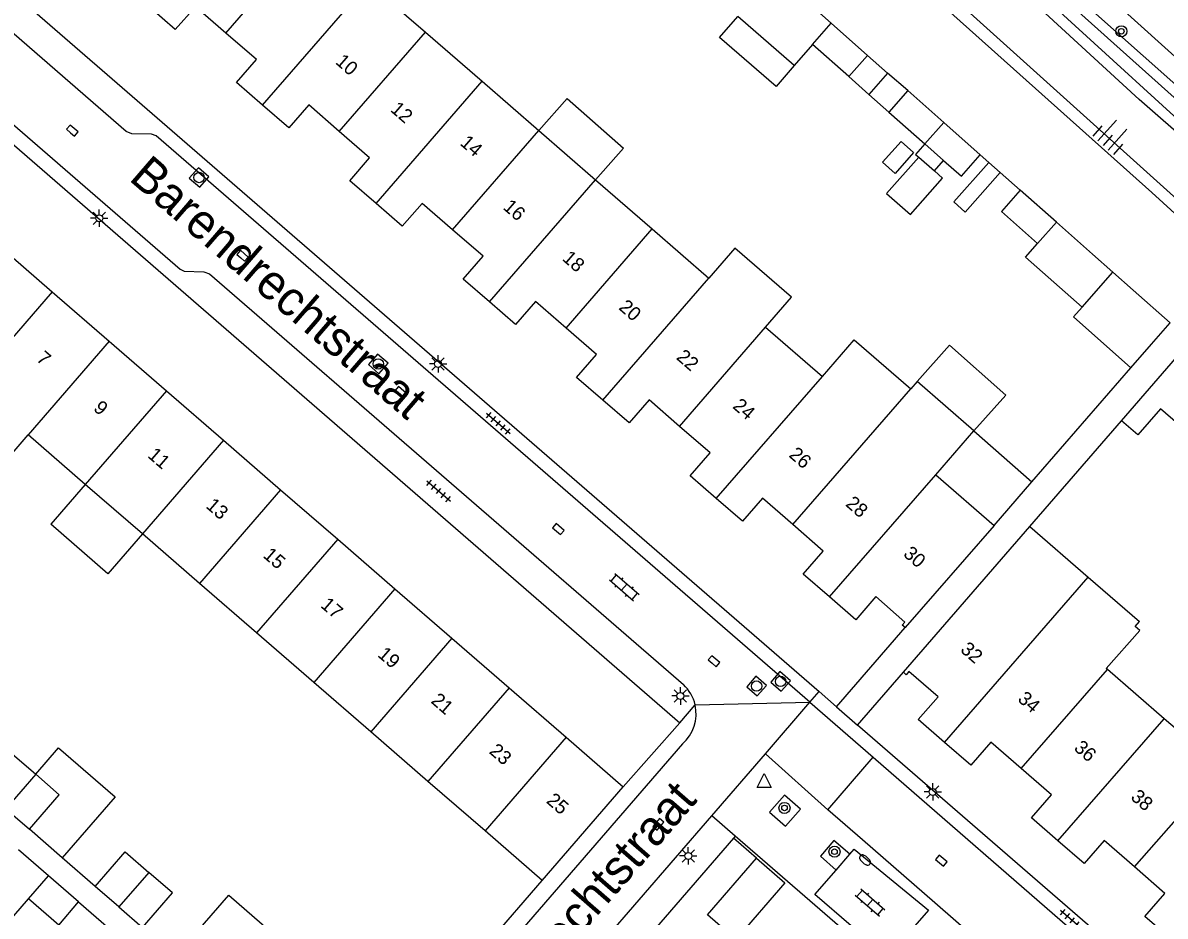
# Model space of a CAD drawing. Extents: x 128000 to 131008, y 398996 to 402500.
# Drawn here: x 129030.4 to 129112.6, y 399644.1 to 399708.4 of the extents above; entities that cross this region are included whole.
import ezdxf

# ---------------------------------------------------------------- set-up
doc = ezdxf.new("R2010")
doc.units = 0
for name, color, linetype in [('gg-afsc-erfafscheiding', 7, 'Continuous'), ('gg-anno-huisnummerreeks BGT', 7, 'Continuous'), ('gg-anno-openbare ruimte label', 7, 'Continuous'), ('gg-bbg-bijgebouw', 7, 'Continuous'), ('gg-bbg-gedigitaliseerde bebouwing', 7, 'Continuous'), ('gg-bbg-gedigitaliseerde bijgebouw', 7, 'Continuous'), ('gg-bbg-hoofdgebouw', 7, 'Continuous'), ('gg-bbg-luifel en loopbrug', 7, 'Continuous'), ('gg-bbg-tussenscheiding', 7, 'Continuous'), ('gg-knt-verharding', 7, 'Continuous'), ('gg-kntw-bovenkant insteek waterloop', 7, 'Continuous'), ('gg-kntw-waterlijn', 7, 'Continuous'), ('gt-grn-groengrens', 7, 'Continuous'), ('gt-grn-weggrens', 7, 'Continuous'), ('gt-symb-boom', 7, 'Continuous'), ('gt-symb-brandkraan', 7, 'Continuous'), ('gt-symb-klinker verharding', 7, 'Continuous'), ('gt-symb-kolk', 7, 'Continuous'), ('gt-symb-lichtmast', 7, 'Continuous'), ('gt-symb-rioolschacht', 7, 'Continuous'), ('gt-symb-talud symbool', 7, 'Continuous'), ('gt-symb-tegel verharding', 7, 'Continuous'), ('gt-symb-waterafsluiter', 7, 'Continuous')]:
    doc.layers.add(name, color=color, linetype=linetype)

# ---------------------------------------------------------------- blocks, each defined once
blk = doc.blocks.new('gt0-TALUD_1')
at = {"layer": 'gt-symb-talud symbool'}
for p, q in [((-1, -1), (-1, 0)), ((-0.5, -2), (-0.5, 0)), ((0.5, -2), (0.5, 0)), ((1, -1), (1, 0)), ((0, -1), (0, 0))]:
    blk.add_line(p, q, dxfattribs=at)
blk = doc.blocks.new('gt0-BOOM')
at = {"layer": 'gt-symb-boom'}
for radius in [0.4, 0.2]:
    blk.add_circle((0, 0), radius, dxfattribs=at)
blk = doc.blocks.new('gt0-TEG1')
at = {"layer": 'gt-symb-tegel verharding'}
for p, q in [((-1.125, 0), (1.125, 0)), ((-0.9, -0.25), (-0.9, 0.25)), ((-0.45, -0.25), (-0.45, 0.25)), ((0, -0.25), (0, 0.25)), ((0.45, -0.25), (0.45, 0.25)), ((0.9, -0.25), (0.9, 0.25))]:
    blk.add_line(p, q, dxfattribs=at)
blk = doc.blocks.new('gt0-KOLK')
at = {"layer": 'gt-symb-kolk'}
blk.add_lwpolyline([(0, 0), (0.375, 0), (0.375, 0.4), (-0.375, 0.4), (-0.375, 0), (0, 0)], dxfattribs=at)
blk = doc.blocks.new('gt0-BR')
at = {"layer": 'gt-symb-brandkraan'}
for centre, radius, start, end in [((-0.244, 0), 0.206, 107.56694, 252.43307), ((0.599, -2.664), 3, 106.89205, 107.56694), ((0, -0.691), 0.938, 73.10799, 106.89205), ((-0.599, -2.664), 3, 72.43309, 73.10799), ((0.244, 0), 0.206, 287.56695, 72.43309), ((0.599, 2.664), 3, 252.43307, 253.10797), ((0, 0.691), 0.938, 253.10797, 286.89206), ((-0.599, 2.664), 3, 286.89206, 287.56695)]:
    blk.add_arc(centre, radius, start, end, dxfattribs=at)
blk = doc.blocks.new('gt0-KL1')
at = {"layer": 'gt-symb-klinker verharding'}
for p, q in [((-1.15, 0.3), (1.15, 0.3)), ((-1, -0.3), (-1, 0.3)), ((-0.5, 0.3), (-0.5, 0.45)), ((0, -0.3), (0, 0.3)), ((0.5, 0.3), (0.5, 0.45)), ((1, -0.3), (1, 0.3)), ((-1.15, -0.3), (1.15, -0.3)), ((-0.5, -0.45), (-0.5, -0.3)), ((0.5, -0.45), (0.5, -0.3))]:
    blk.add_line(p, q, dxfattribs=at)
blk = doc.blocks.new('gt0-LMAST')
at = {"layer": 'gt-symb-lichtmast'}
for p, q in [((-0.182, 0.173), (-0.447, 0.438)), ((-0.005, 0.246), (-0.005, 0.621)), ((0.172, 0.173), (0.437, 0.438)), ((-0.255, -0.004), (-0.63, -0.004)), ((-0.182, -0.181), (-0.447, -0.446)), ((-0.005, -0.254), (-0.005, -0.629)), ((0.437, -0.446), (0.172, -0.181)), ((0.245, -0.004), (0.62, -0.004))]:
    blk.add_line(p, q, dxfattribs=at)
blk.add_circle((-0.005, -0.004), 0.25, dxfattribs=at)
blk = doc.blocks.new('gt0-WAFSL')
at = {"layer": 'gt-symb-waterafsluiter'}
for p, q in [((-0.5, -0.333), (0, 0.667)), ((0, 0.667), (0.5, -0.333)), ((0.5, -0.333), (-0.5, -0.333))]:
    blk.add_line(p, q, dxfattribs=at)
blk = doc.blocks.new('gt0-RS')
at = {"layer": 'gt-symb-rioolschacht'}
blk.add_lwpolyline([(-0.5, -0.5), (0.5, -0.5), (0.5, 0.5), (-0.5, 0.5)], close=True, dxfattribs=at)
blk.add_circle((0, 0), 0.375, dxfattribs=at)

msp = doc.modelspace()

# ---------------------------------------------------------------- linework, layer by layer
at = {"layer": 'gg-afsc-erfafscheiding'}
for p, q in [((129099.861, 399698.359), (129099.25, 399698.9)), ((129102.12, 399696.36), (129100.685, 399697.63)), ((129102.961, 399675.371), (129110.087, 399683.571)), ((129102.813, 399672.167), (129109.405, 399679.769)), ((129035.57, 399646.27), (129033.205, 399648.325)), ((129055.89, 399633.03), (129067.74, 399646.7))]:
    msp.add_line(p, q, dxfattribs=at)
at = {"layer": 'gg-bbg-bijgebouw'}
for p, q in [((129088.53, 399708.372), (129086.07, 399710.55)), ((129091.14, 399706.06), (129088.53, 399708.372)), ((129089.79, 399704.53), (129091.14, 399706.06)), ((129094.031, 399703.52), (129092.67, 399701.98)), ((129096.625, 399701.224), (129094.031, 399703.52)), ((129092.67, 399701.98), (129095.264, 399699.684)), ((129099.25, 399698.9), (129096.625, 399701.224)), ((129097.89, 399697.36), (129099.25, 399698.9)), ((129104.727, 399694.053), (129102.12, 399696.36)), ((129107.33, 399691.75), (129104.727, 399694.053)), ((129108.795, 399690.455), (129107.33, 399691.75)), ((129110.26, 399689.16), (129108.795, 399690.455)), ((129112.91, 399686.81), (129110.26, 399689.16)), ((129111.56, 399685.28), (129112.91, 399686.81)), ((129110.087, 399683.571), (129111.56, 399685.28))]:
    msp.add_line(p, q, dxfattribs=at)
msp.add_lwpolyline([(129102.12, 399696.36), (129100.77, 399694.82), (129103.37, 399692.52)], dxfattribs=at)
at = {"layer": 'gg-bbg-gedigitaliseerde bebouwing'}
for p, q in [((129056.614, 399710.09), (129059.333, 399707.731)), ((129059.333, 399707.731), (129063.413, 399704.192)), ((129063.413, 399704.192), (129067.49, 399700.655)), ((129067.49, 399700.655), (129071.572, 399697.113)), ((129071.572, 399697.113), (129075.652, 399693.574)), ((129075.652, 399693.574), (129079.731, 399690.036)), ((129083.81, 399686.497), (129087.892, 399682.957)), ((129094.716, 399682.584), (129094.264, 399682.063)), ((129098.797, 399679.046), (129094.716, 399682.584)), ((129096.051, 399675.879), (129098.797, 399679.046)), ((129096.051, 399675.879), (129100.242, 399672.243)), ((129100.242, 399672.243), (129093.84, 399664.89))]:
    msp.add_line(p, q, dxfattribs=at)
for points in [[(129083.81, 399686.497), (129085.68, 399688.654), (129081.6, 399692.192), (129079.731, 399690.036)], [(129087.892, 399682.957), (129090.186, 399685.601), (129094.264, 399682.063)], [(129026.646, 399682.317), (129024.026, 399679.294), (129028.135, 399675.733), (129030.755, 399678.756)], [(129108.319, 399661.94), (129110.72, 399664.683), (129110.395, 399664.968), (129110.706, 399665.323)]]:
    msp.add_lwpolyline(points, dxfattribs=at)
at = {"layer": 'gg-bbg-gedigitaliseerde bijgebouw'}
for p, q in [((129085.871, 399705.335), (129081.802, 399708.863)), ((129087.176, 399706.84), (129085.871, 399705.335)), ((129089.79, 399704.53), (129087.176, 399706.84)), ((129095.264, 399699.684), (129096.612, 399698.491)), ((129094.826, 399698.736), (129095.949, 399697.742)), ((129096.612, 399698.491), (129097.89, 399697.36)), ((129029.6, 399655.81), (129031.295, 399654.34)), ((129029.135, 399651.855), (129030.84, 399650.38)), ((129037.275, 399644.795), (129035.57, 399646.27)), ((129032.96, 399643.49), (129034.37, 399645.16)), ((129034.37, 399645.16), (129036.55, 399643.275)), ((129037.275, 399644.795), (129038.98, 399643.32))]:
    msp.add_line(p, q, dxfattribs=at)
for points in [[(129094.451, 399699.068), (129093.126, 399697.57), (129092.227, 399698.365), (129093.553, 399699.863), (129094.451, 399699.068)], [(129094.826, 399698.736), (129092.506, 399696.116), (129094.221, 399694.598), (129096.541, 399697.218), (129095.949, 399697.742)], [(129106.573, 399687.95), (129102.513, 399691.55), (129103.37, 399692.52)], [(129110.087, 399683.571), (129105.947, 399687.242), (129106.573, 399687.95)], [(129030.84, 399650.38), (129032.99, 399652.87), (129031.295, 399654.34)], [(129035.57, 399646.27), (129037.74, 399648.75), (129039.44, 399647.28)], [(129038.98, 399643.32), (129041.14, 399645.81), (129039.44, 399647.28)]]:
    msp.add_lwpolyline(points, dxfattribs=at)
at = {"layer": 'gg-bbg-hoofdgebouw'}
for p, q in [((129028.369, 399692.608), (129032.478, 399689.048)), ((129032.478, 399689.048), (129036.587, 399685.487)), ((129036.587, 399685.487), (129040.696, 399681.926)), ((129040.696, 399681.926), (129044.806, 399678.365)), ((129034.863, 399675.195), (129030.755, 399678.756)), ((129044.806, 399678.365), (129048.915, 399674.804)), ((129038.973, 399671.633), (129034.863, 399675.195)), ((129048.915, 399674.804), (129053.025, 399671.244)), ((129043.082, 399668.072), (129038.973, 399671.633)), ((129093.72, 399661.68), (129102.813, 399672.167)), ((129102.813, 399672.167), (129107.025, 399668.515)), ((129053.025, 399671.244), (129057.134, 399667.683)), ((129107.025, 399668.515), (129110.706, 399665.323)), ((129047.19, 399664.511), (129043.082, 399668.072)), ((129057.134, 399667.683), (129061.243, 399664.122)), ((129051.299, 399660.949), (129047.19, 399664.511)), ((129061.243, 399664.122), (129065.352, 399660.561)), ((129108.397, 399661.873), (129108.319, 399661.94)), ((129112.492, 399658.326), (129108.397, 399661.873)), ((129055.408, 399657.388), (129051.299, 399660.949)), ((129065.352, 399660.561), (129069.461, 399657)), ((129116.586, 399654.78), (129112.492, 399658.326)), ((129059.517, 399653.827), (129055.408, 399657.388)), ((129069.461, 399657), (129073.57, 399653.44)), ((129063.626, 399650.266), (129059.517, 399653.827)), ((129067.74, 399646.7), (129073.57, 399653.44)), ((129067.74, 399646.7), (129063.626, 399650.266)), ((129081.49, 399649.74), (129071.917, 399638.672)), ((129083.15, 399648.3), (129081.49, 399649.74))]:
    msp.add_line(p, q, dxfattribs=at)
for points in [[(129044.977, 399707.659), (129042.781, 399709.56), (129041.34, 399707.91), (129039.455, 399709.545)], [(129047.619, 399702.466), (129045.73, 399704.1), (129047.17, 399705.76), (129044.977, 399707.659)], [(129053.134, 399700.586), (129050.94, 399702.49), (129049.5, 399700.84), (129047.619, 399702.466)], [(129055.779, 399695.396), (129053.89, 399697.03), (129055.32, 399698.69), (129053.134, 399700.586)], [(129061.288, 399693.512), (129059.1, 399695.41), (129057.67, 399693.76), (129055.779, 399695.396)], [(129063.937, 399688.324), (129062.05, 399689.96), (129063.48, 399691.61), (129061.288, 399693.512)], [(129069.448, 399686.442), (129067.26, 399688.34), (129065.82, 399686.69), (129063.937, 399688.324)], [(129072.094, 399681.251), (129070.21, 399682.89), (129071.64, 399684.54), (129069.448, 399686.442)], [(129077.615, 399679.365), (129075.42, 399681.27), (129073.98, 399679.61), (129072.094, 399681.251)], [(129080.261, 399674.174), (129078.37, 399675.81), (129079.81, 399677.46), (129077.615, 399679.365)], [(129085.766, 399672.299), (129083.58, 399674.19), (129082.15, 399672.54), (129080.261, 399674.174)], [(129088.408, 399667.106), (129086.52, 399668.74), (129087.96, 399670.4), (129085.766, 399672.299)], [(129093.84, 399664.89), (129093.64, 399665.07), (129093.83, 399665.29), (129091.74, 399667.12), (129090.31, 399665.46), (129088.408, 399667.106)], [(129096.678, 399656.631), (129094.79, 399658.27), (129096.21, 399659.92), (129094.12, 399661.73), (129093.92, 399661.5), (129093.72, 399661.68)], [(129102.191, 399654.746), (129100.001, 399656.65), (129098.57, 399654.99), (129096.678, 399656.631)], [(129104.843, 399649.549), (129102.94, 399651.2), (129104.37, 399652.85), (129102.191, 399654.746)], [(129110.349, 399647.671), (129108.16, 399649.57), (129106.72, 399647.92), (129104.843, 399649.549)], [(129081.66, 399642.45), (129079.62, 399644.22), (129083.15, 399648.3)], [(129112.99, 399642.476), (129111.1, 399644.11), (129112.54, 399645.77), (129110.349, 399647.671)]]:
    msp.add_lwpolyline(points, dxfattribs=at)
at = {"layer": 'gg-bbg-luifel en loopbrug'}
for p, q in [((129092.586, 399704.79), (129091.14, 399706.06)), ((129089.79, 399704.53), (129091.23, 399703.255)), ((129092.586, 399704.79), (129091.23, 399703.255)), ((129094.031, 399703.52), (129092.586, 399704.79)), ((129091.23, 399703.255), (129092.67, 399701.98)), ((129095.949, 399697.742), (129096.612, 399698.491)), ((129100.685, 399697.63), (129099.861, 399698.359)), ((129109.405, 399679.769), (129114.371, 399685.497)), ((129098.797, 399679.046), (129102.961, 399675.371)), ((129034.863, 399675.195), (129032.374, 399672.323)), ((129100.242, 399672.243), (129102.961, 399675.371)), ((129033.205, 399648.325), (129030.84, 399650.38)), ((129032.215, 399647.035), (129030.06, 399648.91)), ((129030.78, 399645.38), (129032.215, 399647.035)), ((129034.37, 399645.16), (129032.215, 399647.035)), ((129032.96, 399643.49), (129030.78, 399645.38))]:
    msp.add_line(p, q, dxfattribs=at)
for points in [[(129085.871, 399705.335), (129084.561, 399703.824), (129080.492, 399707.353), (129081.802, 399708.863)], [(129067.49, 399700.655), (129069.523, 399702.959), (129073.575, 399699.383), (129071.572, 399697.113)], [(129095.264, 399699.684), (129094.601, 399698.935), (129094.826, 399698.736)], [(129100.685, 399697.63), (129098.166, 399694.785), (129097.343, 399695.514), (129099.861, 399698.359)], [(129094.716, 399682.584), (129097.038, 399685.203), (129101.079, 399681.619), (129098.797, 399679.046)], [(129117.208, 399680.283), (129115.243, 399678.016), (129112.221, 399680.637), (129110.583, 399678.748), (129109.405, 399679.769)], [(129038.973, 399671.633), (129036.484, 399668.761), (129032.374, 399672.323)], [(129031.295, 399654.34), (129032.932, 399656.229), (129037, 399652.704), (129033.205, 399648.325)], [(129026.455, 399649.115), (129024.49, 399646.848), (129028.807, 399643.105), (129030.78, 399645.38)], [(129083.15, 399648.3), (129085.192, 399646.534), (129081.66, 399642.45)], [(129041.38, 399641.245), (129045.179, 399645.628), (129049.237, 399642.11)]]:
    msp.add_lwpolyline(points, dxfattribs=at)
at = {"layer": 'gg-bbg-tussenscheiding'}
for p, q in [((129044.977, 399707.659), (129051.174, 399714.809)), ((129047.619, 399702.466), (129055.254, 399711.27)), ((129053.134, 399700.586), (129059.333, 399707.731)), ((129087.176, 399706.84), (129088.53, 399708.372)), ((129055.779, 399695.396), (129063.413, 399704.192)), ((129096.625, 399701.224), (129095.264, 399699.684)), ((129061.288, 399693.512), (129067.49, 399700.655)), ((129063.937, 399688.324), (129071.572, 399697.113)), ((129104.727, 399694.053), (129103.37, 399692.52)), ((129069.448, 399686.442), (129075.652, 399693.574)), ((129106.573, 399687.95), (129108.795, 399690.455)), ((129072.094, 399681.251), (129079.731, 399690.036)), ((129032.478, 399689.048), (129026.646, 399682.317)), ((129077.615, 399679.365), (129083.81, 399686.497)), ((129036.587, 399685.487), (129030.755, 399678.756)), ((129080.261, 399674.174), (129087.892, 399682.957)), ((129040.696, 399681.926), (129034.863, 399675.195)), ((129085.766, 399672.299), (129094.264, 399682.063)), ((129044.806, 399678.365), (129038.973, 399671.633)), ((129088.408, 399667.106), (129096.051, 399675.879)), ((129048.915, 399674.804), (129043.082, 399668.072)), ((129053.025, 399671.244), (129047.19, 399664.511)), ((129096.678, 399656.631), (129107.025, 399668.515)), ((129057.134, 399667.683), (129051.299, 399660.949)), ((129061.243, 399664.122), (129055.408, 399657.388)), ((129102.191, 399654.746), (129108.397, 399661.873)), ((129065.352, 399660.561), (129059.517, 399653.827)), ((129104.843, 399649.549), (129112.492, 399658.326)), ((129069.461, 399657), (129063.626, 399650.266)), ((129031.295, 399654.34), (129029.135, 399651.855)), ((129110.349, 399647.671), (129116.586, 399654.78)), ((129039.44, 399647.28), (129037.275, 399644.795))]:
    msp.add_line(p, q, dxfattribs=at)
at = {"layer": 'gg-knt-verharding'}
for p, q in [((129088.903, 399659.197), (129093.84, 399664.89)), ((129090.423, 399657.878), (129093.72, 399661.68)), ((129087.65, 399660.283), (129088.903, 399659.197)), ((129083.789, 399655.816), (129086.99, 399659.52)), ((129077.63, 399658.05), (129073.57, 399653.44)), ((129119.189, 399632.932), (129090.423, 399657.878)), ((129079.937, 399651.358), (129083.789, 399655.816)), ((129088.28, 399651.78), (129091.54, 399655.56)), ((129091.54, 399655.56), (129121.17, 399629.83)), ((129060.169, 399628.484), (129079.937, 399651.358)), ((129090.771, 399649.615), (129088.28, 399651.78)), ((129081.62, 399649.89), (129081.49, 399649.74)), ((129111.406, 399624.107), (129081.62, 399649.89)), ((129095.991, 399645.08), (129090.771, 399649.615)), ((129088.887, 399647.449), (129089.874, 399648.589)), ((129089.874, 399648.589), (129090.188, 399648.951)), ((129090.188, 399648.951), (129095.529, 399644.55)), ((129105.313, 399636.98), (129095.991, 399645.08))]:
    msp.add_line(p, q, dxfattribs=at)
for points in [[(129061.67, 399752.214), (129062.611, 399751.413), (129074.324, 399740.89), (129095.649, 399721.843), (129118.317, 399701.411), (129135.941, 399685.271)], [(129060.957, 399741.489), (129111.586, 399696.196), (129130.963, 399678.527), (129134.31, 399675.245), (129138.39, 399670.789), (129142.307, 399666.152), (129147.853, 399660.123)], [(129029.905, 399715.257), (129030.36, 399714.86), (129027.98, 399712.03), (129087.65, 399660.283)], [(129086.99, 399659.52), (129039.96, 399700.27), (129039.62, 399700.4), (129038.22, 399700.42), (129037.8, 399700.58), (129021.104, 399715.083)], [(129024.215, 399705.804), (129041.69, 399690.67), (129041.97, 399690.53), (129043.39, 399690.49), (129043.8, 399690.34), (129077.891, 399660.789)], [(129021.49, 399701.77), (129023.95, 399704.61), (129077.63, 399658.05)], [(129077.82, 399656.52), (129055.36, 399630.56), (129052.178, 399626.911)], [(129084.077, 399651.611), (129085.233, 399650.609), (129086.323, 399651.836), (129085.168, 399652.839), (129084.077, 399651.611)], [(129089.874, 399648.589), (129088.711, 399649.575), (129087.761, 399648.434), (129088.887, 399647.449)], [(129095.529, 399644.55), (129092.574, 399641.175), (129087.352, 399645.676), (129088.887, 399647.449)]]:
    msp.add_lwpolyline(points, dxfattribs=at)
for centre, start, end in [((129075.947, 399658.687), 12.9763, 47.23824), ((129075.947, 399658.686), 310.84901, 13.00441)]:
    msp.add_arc(centre, 2.863, start, end, dxfattribs=at)
at = {"layer": 'gg-kntw-bovenkant insteek waterloop'}
for points in [[(129142.417, 399673.328), (129140.245, 399675.79), (129136.731, 399679.369), (129133.167, 399682.848), (129129.105, 399686.632), (129124.447, 399690.721), (129118.304, 399696.223), (129110.673, 399702.887), (129089.224, 399722.616), (129079.661, 399731.047), (129064.65, 399744.573), (129060.087, 399748.111), (129057.302, 399750.209), (129056.035, 399751.07), (129053.908, 399752.385), (129046.167, 399756.625)], [(129049.773, 399756.836), (129052.71, 399755.323), (129054.96, 399754.082), (129058.354, 399752.002), (129061.25, 399749.649), (129066.903, 399745.201), (129072.206, 399740.557), (129078.797, 399734.901), (129086.773, 399727.684), (129104.56, 399711.735), (129125.915, 399692.756), (129135.871, 399683.623), (129141.066, 399678.18), (129143.365, 399675.72)]]:
    msp.add_lwpolyline(points, dxfattribs=at)
at = {"layer": 'gg-kntw-waterlijn'}
msp.add_lwpolyline([(129055.551, 399753.135), (129065.093, 399746.035), (129072.08, 399739.862), (129110.232, 399705.701), (129135.816, 399682.792), (129146.621, 399671.268), (129153.21, 399663.489), (129153.245, 399662.799), (129152.9, 399662.575), (129152.21, 399662.833), (129150.985, 399664.472), (129145.465, 399670.82), (129138.148, 399678.897), (129134.016, 399682.98), (129128.664, 399687.926), (129117.28, 399697.973), (129103.34, 399710.691), (129068.371, 399741.895), (129064.558, 399745.298), (129057.812, 399750.384)], dxfattribs=at)
at = {"layer": 'gt-grn-groengrens'}
msp.add_lwpolyline([(129140.792, 399668.872), (129127.803, 399682.73), (129057.701, 399745.853), (129040.115, 399756.371)], dxfattribs=at)
at = {"layer": 'gt-grn-weggrens'}
for p, q in [((129086.99, 399659.52), (129087.65, 399660.283)), ((129077.63, 399658.05), (129078.737, 399659.33)), ((129078.737, 399659.33), (129086.99, 399659.52)), ((129086.99, 399659.52), (129091.54, 399655.56)), ((129088.903, 399659.197), (129090.423, 399657.878)), ((129088.28, 399651.78), (129083.789, 399655.816)), ((129081.62, 399649.89), (129079.937, 399651.358))]:
    msp.add_line(p, q, dxfattribs=at)

# ---------------------------------------------------------------- block references
at = {"layer": 'gt-symb-boom'}
for p in [(129109.397, 399707.795), (129085.166, 399651.918), (129088.765, 399648.767)]:
    msp.add_blockref('gt0-BOOM', p, dxfattribs=at)
at = {"layer": 'gt-symb-brandkraan', "rotation": -40.986533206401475}
msp.add_blockref('gt0-BR', (129090.959, 399648.169), dxfattribs=at)
at = {"layer": 'gt-symb-klinker verharding'}
for p, rotation in [((129073.64, 399667.801), -40.94326214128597), ((129091.325, 399645.113), -40.98653320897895)]:
    msp.add_blockref('gt0-KL1', p, dxfattribs=dict(at, rotation=rotation))
at = {"layer": 'gt-symb-kolk'}
for p, rotation in [((129033.795, 399700.497), -40.90572609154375), ((129046.041, 399691.495), -40.90572608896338), ((129057.425, 399681.684), -40.90572608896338), ((129068.761, 399671.83), -40.90572608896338), ((129079.968, 399662.321), -40.90572608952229), ((129076.241, 399650.61), 49.46084825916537), ((129096.323, 399647.971), -40.90572608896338)]:
    msp.add_blockref('gt0-KOLK', p, dxfattribs=dict(at, rotation=rotation))
at = {"layer": 'gt-symb-lichtmast'}
for p in [(129035.872, 399694.345), (129060.245, 399683.863), (129077.68, 399659.974), (129095.839, 399653.07), (129078.245, 399648.466)]:
    msp.add_blockref('gt0-LMAST', p, dxfattribs=at)
at = {"layer": 'gt-symb-rioolschacht'}
for p, rotation in [((129043.048, 399697.273), 49.13759358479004), ((129055.942, 399683.859), 49.137593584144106), ((129084.886, 399661.017), 49.13759358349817), ((129083.158, 399660.68), 49.137593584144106)]:
    msp.add_blockref('gt0-RS', p, dxfattribs=dict(at, rotation=rotation))
at = {"layer": 'gt-symb-talud symbool', "xscale": 0.9999569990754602, "yscale": 0.9999569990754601, "rotation": 138.1618507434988}
msp.add_blockref('gt0-TALUD_1', (129108.083, 399699.582), dxfattribs=at)
at = {"layer": 'gt-symb-tegel verharding'}
for p, rotation in [((129064.576, 399679.583), -40.943262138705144), ((129060.283, 399674.715), -40.943262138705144), ((129105.871, 399643.829), -40.74416109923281)]:
    msp.add_blockref('gt0-TEG1', p, dxfattribs=dict(at, rotation=rotation))
at = {"layer": 'gt-symb-waterafsluiter'}
msp.add_blockref('gt0-WAFSL', (129083.696, 399653.718), dxfattribs=at)

# ---------------------------------------------------------------- texts
at = {"layer": 'gg-anno-huisnummerreeks BGT'}
for s, rotation, p in [('10', 319, (129052.803, 399705.508)), ('12', 319.1, (129056.753, 399702.08)), ('14', 319.1, (129061.762, 399699.666)), ('16', 319.1, (129064.853, 399695.052)), ('18', 319.1, (129069.117, 399691.362)), ('20', 319.1, (129073.178, 399687.838)), ('7', 319.1, (129031.278, 399684.132)), ('22', 319.1, (129077.32, 399684.254)), ('9', 319.1, (129035.384, 399680.574)), ('24', 319.1, (129081.376, 399680.734)), ('11', 319.1, (129039.288, 399677.193)), ('26', 319.1, (129085.42, 399677.227)), ('13', 319.1, (129043.478, 399673.562)), ('28', 319.1, (129089.497, 399673.7)), ('15', 319.1, (129047.588, 399670.001)), ('30', 318.8, (129093.651, 399670.098)), ('17', 319.1, (129051.727, 399666.414)), ('19', 319.1, (129055.834, 399662.856)), ('32', 319.1, (129097.757, 399663.212)), ('21', 319.1, (129059.669, 399659.532)), ('34', 319, (129101.88, 399659.655)), ('36', 319, (129105.928, 399656.134)), ('23', 319.1, (129063.859, 399655.901)), ('25', 319.1, (129067.968, 399652.34)), ('38', 319.1, (129110.008, 399652.599))]:
    msp.add_text(s, height=1, rotation=rotation, dxfattribs=at).set_placement(p)
at = {"layer": 'gg-anno-openbare ruimte label'}
for rotation, p in [(319.2, (129037.924, 399697.129)), (48.9, (129061.48, 399632.418))]:
    msp.add_text('Barendrechtstraat', height=2.5, rotation=rotation, dxfattribs=at).set_placement(p)

doc.saveas('drawing.dxf')
